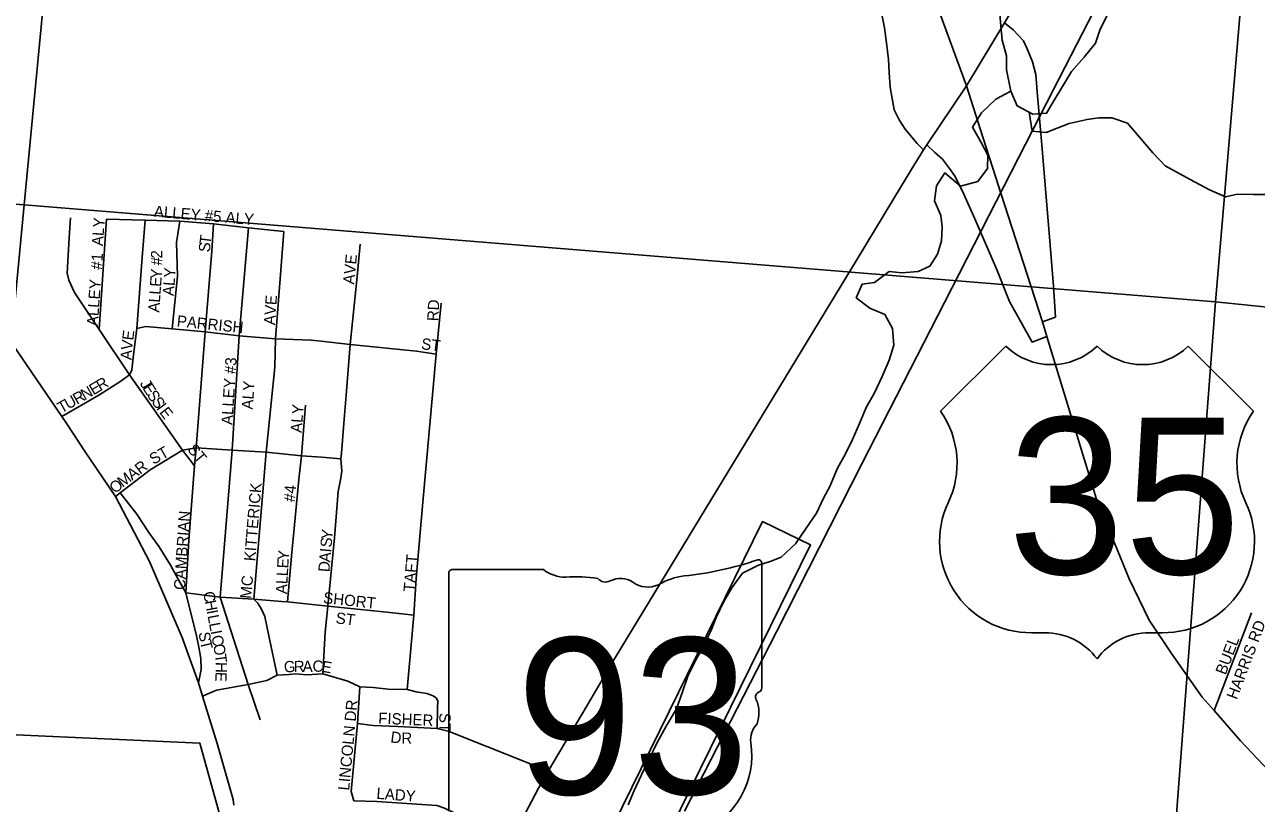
# Model space of a CAD drawing. Extents: x 1715311 to 2083412, y 146837 to 553079.
# Drawn here: x 1927830 to 1933310, y 387427 to 390894 of the extents above; entities that cross this region are included whole.
import ezdxf

# ---------------------------------------------------------------- set-up
doc = ezdxf.new("R2010")
doc.units = 0
for name, color, linetype in [('GM_X_Corporation', 7, 'Continuous'), ('GM_X_County_Road', 7, 'Continuous'), ('GM_X_Interchange_Ramps', 7, 'Continuous'), ('GM_X_Minor_River', 7, 'Continuous'), ('GM_X_Rail_Line', 7, 'Continuous'), ('GM_X_Section', 7, 'Continuous'), ('GM_X_State_Location', 7, 'Continuous'), ('GM_X_State_Route', 7, 'Continuous'), ('GM_X_State_Shield', 7, 'Continuous'), ('GM_X_Township_Subdivision', 7, 'Continuous'), ('GM_X_Township_Subdivision_Text', 7, 'Continuous'), ('GM_X_US_Location', 7, 'Continuous'), ('GM_X_US_Route', 7, 'Continuous'), ('GM_X_US_Shield', 7, 'Continuous')]:
    doc.layers.add(name, color=color, linetype=linetype)

msp = doc.modelspace()

# ---------------------------------------------------------------- linework, layer by layer
at = {"layer": 'GM_X_Corporation'}
for points in [[(1930365.6, 387159), (1931112.7, 388681.6), (1931325.7, 388577.8), (1930615, 387129.2)], [(1924884.7, 387864), (1928609, 387695.5), (1928734.8, 387241.3)]]:
    msp.add_lwpolyline(points, dxfattribs=at)
at = {"layer": 'GM_X_County_Road'}
for points in [[(1927387.9, 390105.4), (1927391.2, 390098.7), (1927514.3, 389878.6), (1927618.8, 389706.8), (1927748.6, 389512.7), (1927995.9, 389149.4), (1928017.5, 389116.5)], [(1928017.5, 389116.5), (1928099.7, 388992), (1928234.4, 388793.3), (1928385.6, 388503.9), (1928530.5, 388164.7), (1928603.3, 387963.4), (1928620.6, 387904.8), (1928686.1, 387694), (1928757, 387443.7), (1928760.8, 387418.3)]]:
    msp.add_lwpolyline(points, dxfattribs=at)
at = {"layer": 'GM_X_Interchange_Ramps'}
for points in [[(1931640.6, 391461.1), (1931567.2, 391426.5), (1931599.2, 391311.7), (1931612.4, 391233.1), (1931624.4, 391124.7), (1931631.4, 391014.2), (1931637.1, 390967.8), (1931654.6, 390879.2), (1931664.6, 390813), (1931672.4, 390738.1), (1931676.6, 390681.1), (1931680.9, 390614.5), (1931698.1, 390514.4), (1931721, 390469.8), (1931747.7, 390427.8), (1931799.9, 390364.1), (1931828.7, 390336.7)], [(1932358.1, 389570.7), (1932415.2, 389592), (1932406.7, 389729.5), (1932387.5, 389967), (1932353.9, 390375.4), (1932334.9, 390594.3), (1932328.1, 390671.6), (1932314.1, 390728.3), (1932289.8, 390786.6), (1932273.6, 390820.9), (1932227.6, 390870.1), (1932188.4, 390901.3)], [(1931843.2, 390358.9), (1931877.6, 390325.9), (1931913.3, 390294), (1931943.9, 390253.2), (1931969.3, 390217.6), (1932008.5, 390139.2), (1932056.7, 390028.4), (1932153.3, 389806.6), (1932212, 389661.1), (1932311.5, 389480.4), (1932377.5, 389505)]]:
    msp.add_lwpolyline(points, dxfattribs=at)
at = {"layer": 'GM_X_Minor_River'}
for points in [[(1931909.1, 389931.5), (1931911.5, 389993.6), (1931905.9, 390043.6), (1931878.4, 390109.9), (1931886.8, 390175.9), (1931923.2, 390233.7), (1931992.7, 390175.2), (1932070.8, 390194.7), (1932113.1, 390252.5), (1932115.5, 390312.5), (1932085.9, 390368.7), (1932046.4, 390437.1), (1932086.8, 390500.9), (1932151.2, 390562.5), (1932217.4, 390598.1), (1932244.9, 390531.8), (1932314.6, 390495.3), (1932376.5, 390498.9), (1932408.9, 390554.8), (1932447.3, 390618.6), (1932487.7, 390684.4), (1932544.1, 390748.1), (1932594.4, 390811.8), (1932612.8, 390869.7), (1932645.2, 390935.6)], [(1932216.9, 390597.8), (1932198, 390692.3), (1932198.5, 390754.4), (1932179, 390824.6), (1932173.4, 390888.7), (1932167.8, 390940.8)], [(1932298.2, 390503.9), (1932312, 390419.3), (1932373.9, 390412.9), (1932424, 390432.5), (1932476.1, 390454.2), (1932556.2, 390471.7), (1932608.2, 390479.4), (1932666.1, 390479), (1932735.8, 390454.5), (1932789.4, 390392.1), (1932848.8, 390323.6), (1932904.4, 390265.2), (1933015.4, 390204.4)], [(1933015.4, 390204.4), (1933100.3, 390157.8), (1933172.1, 390127.5), (1933226.1, 390139.3), (1933296, 390137.1), (1933358, 390136.9)], [(1930515.4, 387420.7), (1930541.8, 387484.5), (1930574.2, 387554.4), (1930606.6, 387620.2), (1930641.1, 387692), (1930683.6, 387769.8), (1930730.1, 387847.6), (1930756.6, 387923.5), (1930781, 387993.3), (1930815.5, 388065.2), (1930845.8, 388117), (1930886.3, 388200.8), (1930906.7, 388254.7), (1930939.1, 388322.6), (1930975.5, 388386.4), (1931023.9, 388452.1), (1931094.1, 388487.7), (1931146.1, 388503.3), (1931196.2, 388523), (1931258.6, 388582.7), (1931307, 388652.4), (1931353.4, 388718.1), (1931383.8, 388786), (1931412.2, 388837.9), (1931446.7, 388919.7), (1931481.1, 388983.5), (1931513.5, 389047.4), (1931543.9, 389117.2), (1931574.4, 389189.1), (1931610.8, 389254.9), (1931645.3, 389326.7), (1931675.7, 389400.6), (1931696.2, 389466.5), (1931690.7, 389540.6), (1931657.1, 389602.9), (1931589.4, 389631.4), (1931529.8, 389677.8), (1931556.2, 389737.7), (1931610.2, 389745.3), (1931676.4, 389795), (1931732.3, 389788.6), (1931804.3, 389794.1), (1931856.4, 389817.8), (1931890.7, 389871.6), (1931909.1, 389931.5)]]:
    msp.add_lwpolyline(points, dxfattribs=at)
at = {"layer": 'GM_X_Rail_Line'}
msp.add_lwpolyline([(1930765.6, 387392.3), (1931174.1, 388190.1), (1931555.1, 388937.7), (1931922.8, 389657.1), (1932251.4, 390300), (1932406.9, 390604.9), (1932844.1, 391456.6)], dxfattribs=at)
at = {"layer": 'GM_X_Section'}
for points in [[(1922411.4, 395882.5), (1928175.1, 395404.8), (1928004, 391942.8), (1927828.2, 390090.9), (1921946.4, 390512.9)], [(1928175.1, 395404.8), (1933575.8, 394927.6), (1933128.2, 389659.4), (1927828.2, 390090.9), (1928004, 391942.8)], [(1933575.8, 394927.6), (1938910.1, 394376.1), (1938506.5, 389105.8), (1933128.2, 389659.4)], [(1927828.2, 390090.9), (1933128.2, 389659.4), (1932723, 384338.3), (1927315.1, 384705.4)], [(1938506.5, 389105.8), (1938087, 383865.5), (1932723, 384338.3), (1933128.2, 389659.4)]]:
    msp.add_lwpolyline(points, close=True, dxfattribs=at)
at = {"layer": 'GM_X_State_Route'}
for points in [[(1932020, 390621.5), (1932188.4, 390901.3), (1932269.5, 391036.1)], [(1931774.3, 390246.9), (1931828.7, 390336.7), (1931843.2, 390358.9), (1932020, 390621.5)], [(1931529.3, 389842.8), (1931774.3, 390246.9)], [(1930333.5, 387866.1), (1930454.1, 388070.3), (1931340.6, 389531.6), (1931529.3, 389842.8)], [(1929839.7, 387131.4), (1929987.6, 387267.2), (1930039.3, 387347.7), (1930115.6, 387494.3), (1930158.9, 387570.6), (1930333.5, 387866.1)]]:
    msp.add_lwpolyline(points, dxfattribs=at)
at = {"layer": 'GM_X_State_Shield'}
for p, q in [((1929716.9, 388449.4), (1929716.9, 387392.8)), ((1930138.3, 388467.6), (1929730.6, 388467.6)), ((1931109, 387941), (1931109, 388493.8)), ((1931108.9, 387941.2), (1931109, 387941))]:
    msp.add_line(p, q, dxfattribs=at)
for centre, radius, start, end in [((1930613.1, 389908.1), 1476.4, 275.8445, 288.9065), ((1931093.6, 388496.1), 15.5, 351.8621, 97.738), ((1929732.8, 388451.7), 16.1, 98.1301, 188.1301), ((1930235.4, 388590.3), 156.4, 231.6195, 271.1119), ((1930287.2, 387874.4), 561.6, 80.4867, 94.9883), ((1930414.7, 388457.1), 45.1, 219.7921, 297.1024), ((1930481, 388335), 93.8, 54.4667, 119.1411), ((1930602.1, 388502.5), 112.9, 233.8562, 294.8282), ((1930801.4, 388144.9), 297, 97.3462, 120.7689), ((1931105.4, 387900.5), 24, 107.944, 210.337), ((1931092.5, 387938.9), 16.6, 289.6038, 7.7341), ((1930952.9, 387830.6), 144, 340.033, 23.6496), ((1931164.5, 387709.7), 104.8, 136.8065, 186.9296), ((1930695.8, 387639.4), 369.3, 292.3089, 8.9858)]:
    msp.add_arc(centre, radius, start, end, dxfattribs=at)
at = {"layer": 'GM_X_Township_Subdivision'}
for points in [[(1928586.2, 388929.1), (1928533, 388999.1), (1928384.9, 389208), (1928296.8, 389334.5), (1928162, 389536.8), (1928052.3, 389701.4), (1928026, 389756.4), (1928019.8, 389787.7), (1928028.5, 389945.2), (1928034.8, 390034)], [(1928162, 389536.8), (1928194.8, 390027.7)], [(1928194.8, 390027.7), (1928366.4, 390023), (1928519.8, 390018.6), (1928670.9, 390006.4), (1928826.5, 389989.2), (1928982.4, 389972.1)], [(1928302.5, 389346.2), (1928307.6, 389356.9), (1928314.8, 389423.2), (1928329.7, 389540.9), (1928352.3, 389856.5), (1928366.4, 390023)], [(1928485.8, 389539.5), (1928510, 389773.1), (1928506.1, 389923.9), (1928519.8, 390018.6)], [(1928547.5, 388363.5), (1928559.9, 388598.2), (1928586.2, 388929.1), (1928592.6, 389009.2), (1928633.6, 389525.6), (1928662.9, 389884.6), (1928670.9, 390006.4)], [(1928878.4, 387799.4), (1928825, 387955.6), (1928736.1, 388233.3), (1928699.5, 388344.9), (1928753.3, 388999.1), (1928784.1, 389508.6), (1928826.5, 389989.2)], [(1928953.2, 387997.2), (1928916, 388172.8), (1928898.2, 388258.1), (1928884, 388291.9), (1928868, 388318.5), (1928849.3, 388335.6), (1928904, 388990), (1928942.8, 389369.4), (1928945.5, 389494.6), (1928982.4, 389972.1)], [(1929259.9, 389244.3), (1929278.9, 389469), (1929310, 389772), (1929322.8, 389916.4)], [(1929602.2, 388767.9), (1929660.4, 389426.3), (1929683.2, 389654.1)], [(1928329.7, 389540.9), (1928368.7, 389549.3), (1928485.8, 389539.5), (1928633.6, 389525.6), (1928784.1, 389508.6), (1928945.5, 389494.6), (1929105.2, 389489.3), (1929149.2, 389484.2)], [(1929149.2, 389484.2), (1929278.9, 389469), (1929572.9, 389439.8), (1929660.4, 389426.3)], [(1927995.9, 389149.4), (1928160.2, 389244.6), (1928253.6, 389303.4), (1928296.8, 389334.5), (1928302.5, 389346.2)], [(1929239.2, 388985.5), (1929250.8, 389137.4), (1929259.9, 389244.3)], [(1928999.5, 388323.9), (1929016.6, 388527.5), (1929049.9, 388868.9), (1929061.3, 388974.1), (1929079.6, 389199.7)], [(1928234.4, 388793.3), (1928255.2, 388809.3), (1928388.3, 388911.4), (1928533, 388999.1), (1928592.6, 389009.2), (1928595.3, 389009.7), (1928753.3, 388999.1), (1928904, 388990), (1929061.3, 388974.1), (1929150.6, 388968.7), (1929237.3, 388960.7)], [(1929156, 388003.7), (1929167.5, 388189.6), (1929178.9, 388304.3), (1929209.2, 388608.7), (1929225.2, 388815.4), (1929235.9, 388867.4), (1929241.3, 388906), (1929237.3, 388960.7), (1929239.2, 388985.5)], [(1928603.3, 387963.4), (1928615.7, 388022.4), (1928613.7, 388072), (1928605.4, 388122.6), (1928593, 388179.5), (1928573.3, 388256), (1928547.5, 388363.5), (1928512.4, 388425.6), (1928479.3, 388486.6), (1928428.7, 388569.3), (1928383, 388632.7), (1928328.6, 388713.7), (1928255.2, 388809.3)], [(1929532.3, 387933.3), (1929561.1, 388265.2), (1929572.1, 388427.7), (1929602.2, 388767.9)], [(1928547.5, 388363.5), (1928699.5, 388344.9), (1928849.3, 388335.6), (1928867.7, 388334.2)], [(1928867.7, 388334.2), (1928974.6, 388325.8)], [(1928974.6, 388325.8), (1928999.5, 388323.9), (1929178.9, 388304.3), (1929442, 388277.7), (1929561.1, 388265.2)], [(1933121.2, 387840.1), (1933288.2, 388274.6)], [(1928620.6, 387904.8), (1928682.9, 387931.3), (1928825, 387955.6), (1928907, 387974.1), (1928953.2, 387997.2), (1929006.3, 388000.6), (1929035, 388003.7), (1929084.8, 387999.5), (1929156, 388003.7), (1929268.1, 387970.9), (1929321.8, 387945.6), (1929380.1, 387942.9), (1929447.6, 387935.8), (1929532.3, 387933.3), (1929571.1, 387923.4), (1929619.5, 387915.8), (1929647.5, 387905.3), (1929662.1, 387895.1), (1929668.5, 387882.1), (1929667.3, 387850.9), (1929665.7, 387760.2)], [(1929295, 387437.9), (1929283.3, 387479.6), (1929310.1, 387781.9), (1929321.8, 387945.6)], [(1929310.1, 387781.9), (1929380.2, 387773.6), (1929490.4, 387768.5), (1929665.7, 387760.2), (1929719.1, 387746.9), (1930053, 387613.3), (1930158.9, 387570.6)], [(1929295, 387437.9), (1929396.9, 387434.6), (1929664, 387417.9), (1929697.4, 387406.2), (1929797.6, 387357.7), (1929954.5, 387302.6), (1929987.6, 387267.2)]]:
    msp.add_lwpolyline(points, dxfattribs=at)
at = {"layer": 'GM_X_US_Route'}
for points in [[(1923280.9, 398969.5), (1923303.9, 398958.3), (1923584.9, 398808.3), (1924034.1, 398572.6), (1924056.7, 398559.2), (1924574.3, 398253.4), (1925248.3, 397804.8), (1925587.9, 397535.1), (1925968.9, 397238.3), (1927297.6, 396065.7), (1927927.7, 395420.4), (1929095.8, 394294.3), (1930323.9, 393133.6), (1930746.7, 392750), (1931138, 392287.3), (1931522.2, 391675.1), (1931640.6, 391461.1), (1931742.7, 391276.5), (1931901.9, 390944.2), (1932020, 390621.5)], [(1932020, 390621.5), (1932080.9, 390430.3)], [(1932080.9, 390430.3), (1932150.3, 390212.4), (1932172.6, 390143.5)], [(1932172.6, 390143.5), (1932358.1, 389570.7), (1932377.5, 389505), (1932596.5, 388785), (1932744, 388426.7), (1932832.3, 388242.8), (1932931.3, 388094.3), (1933069.1, 387899.8), (1933121.2, 387840.1), (1933238.8, 387705.4), (1933415.5, 387518), (1933677, 387288.1), (1933846.7, 387136), (1934055.2, 386948.6), (1934330.8, 386708.2), (1934651.9, 386391.9), (1934797.5, 386198.2), (1934903.6, 386024.4), (1934979.3, 385822.2), (1935031.8, 385627), (1935055.8, 385527.3), (1935077.8, 385382.2), (1935089.4, 385190.1)]]:
    msp.add_lwpolyline(points, dxfattribs=at)
at = {"layer": 'GM_X_US_Shield'}
for p, q in [((1932194.6, 389462.9), (1931904.5, 389172.8)), ((1933296.7, 389172.8), (1933006.7, 389462.9)), ((1932310.6, 388186.7), (1932368.6, 388186.7)), ((1932832.7, 388186.7), (1932890.7, 388186.7))]:
    msp.add_line(p, q, dxfattribs=at)
for centre, radius, start, end in [((1932397.6, 389670), 290, 225.573, 314.427), ((1932803.7, 389670), 290, 225.573, 314.427), ((1931571.9, 388939.9), 406.1, 334.5471, 35.0009), ((1933629.3, 388939.9), 406.1, 144.9991, 205.4529), ((1932306.1, 388592.7), 406.1, 154.8319, 270.6383), ((1932895.2, 388592.7), 406.1, 269.3617, 25.1681), ((1932368.6, 387896.7), 290, 36.8699, 90), ((1932832.7, 387896.7), 290, 90, 143.1301)]:
    msp.add_arc(centre, radius, start, end, dxfattribs=at)

# ---------------------------------------------------------------- texts
at = {"layer": 'GM_X_State_Location'}
for s in ['s', 'r']:
    msp.add_text(s, height=1, dxfattribs=at).set_placement((1930397.2, 387850.8))
msp.add_text('93', height=1, rotation=0, dxfattribs=at).set_placement((1930145.4, 387778.1))
at = {"layer": 'GM_X_State_Shield'}
msp.add_text('93', height=696.1, dxfattribs=at).set_placement((1930017.2, 387467.3))
at = {"layer": 'GM_X_Township_Subdivision_Text'}
for s, rotation, p in [('ALLEY #5 ALY', 355.1859, (1928403.6, 390038.7)), ('ALY', 85.9166, (1928178.1, 389906.9)), ('S', 83.9524, (1928653.2, 389878.4)), ('T', 82.9597, (1928656.8, 389913.2)), ('#1', 85.9166, (1928173.7, 389801.3)), ('2', 90, (1928442.1, 389852.3)), ('AVE', 84.2851, (1929295.7, 389735.8)), ('#', 90, (1928442.1, 389821.5)), ('Y', 87.7073, (1928499.8, 389766.4)), ('ALLEY', 86.266, (1928156.1, 389550.4)), ('E', 86.0393, (1928436.8, 389725.3)), ('Y', 86.3448, (1928439.3, 389760.7)), ('L', 85.278, (1928496.7, 389729)), ('L', 86.0351, (1928434.4, 389690.2)), ('A', 84.6156, (1928492.6, 389684.6)), ('A', 86.0405, (1928428.9, 389611.2)), ('L', 86.025, (1928431.9, 389655.1)), ('AVE', 86.0574, (1928943.7, 389554.8)), ('RD', 86.989, (1929670.3, 389572.3)), ('PARRISH', 354.193, (1928505.2, 389550.3)), ('V', 83.5391, (1928308.3, 389442.6)), ('E', 83.1529, (1928313.2, 389486.2)), ('ST', 352.8649, (1929592.2, 389449.1)), ('A', 86.4346, (1928305.6, 389399.4)), ('ALLEY #3', 86.369, (1928754.5, 389110.4)), ('R', 31.478, (1928167.1, 389261.1)), ('R', 29.5785, (1928062.5, 389201.1)), ('N', 29.5878, (1928096.9, 389220.7)), ('E', 30.385, (1928135.8, 389242.7)), ('J', 302.3438, (1928340.6, 389295.2)), ('E', 302.3182, (1928352.4, 389276.6)), ('S', 302.9977, (1928371.5, 389246.3)), ('ALY', 86.0574, (1928844.7, 389179.3)), ('T', 29.5958, (1927993.6, 389162)), ('U', 29.5768, (1928024.2, 389179.4)), ('S', 306.1322, (1928392.4, 389214.4)), ('I', 307.2774, (1928413.8, 389185.1)), ('E', 307.4031, (1928427.2, 389167.4)), ('ALY', 85.9166, (1929062.5, 389075.3)), ('ST', 29.7432, (1928402.8, 388933.2)), ('ST', 309.7984, (1928551.1, 389001.4)), ('R', 36.5737, (1928343.4, 388889)), ('M', 36.859, (1928265.8, 388831.2)), ('A', 36.577, (1928308, 388862.8)), ('O', 40.1106, (1928232.8, 388803.3)), ('KITTERICK', 85.301, (1928855.7, 388503.4)), ('#4', 85.0327, (1929031.7, 388767.4)), ('CAMBRIAN', 86.1851, (1928543.3, 388375.6)), ('S', 84.9936, (1929195.2, 388564.6)), ('Y', 83.6695, (1929198.3, 388599.3)), ('Y', 84.857, (1929004.5, 388506.8)), ('I', 85.0113, (1929193.3, 388542.6)), ('E', 86.9111, (1929002.7, 388472.1)), ('D', 85.0113, (1929185.7, 388455)), ('A', 85.0372, (1929189.5, 388498.8)), ('TAFT', 85.0974, (1929564.7, 388366.9)), ('MC', 85.0233, (1928838.1, 388336.2)), ('L', 86.9111, (1929000.8, 388437)), ('A', 86.8953, (1928996.5, 388357.8)), ('L', 86.9242, (1928998.9, 388401.8)), ('C', 280.7718, (1928623.7, 388365.7)), ('H', 280.7984, (1928631.1, 388326.7)), ('SHORT', 353.7949, (1929156.5, 388318.3)), ('I', 280.77, (1928639.3, 388283.5)), ('ST', 352.8649, (1929211.9, 388228.6)), ('L', 280.7767, (1928643.4, 388261.9)), ('L', 280.7767, (1928650, 388227.3)), ('HARRIS RD', 69.3524, (1933222.3, 387886)), ('S', 277.7012, (1928604.1, 388187.3)), ('I', 280.785, (1928656.6, 388192.8)), ('C', 280.7718, (1928660.7, 388171.1)), ('T', 283.1101, (1928609.7, 388147.3)), ('O', 280.7984, (1928668.1, 388132.2)), ('BUEL', 69.075, (1933172.6, 387995.6)), ('T', 277.3961, (1928676.2, 388089.8)), ('G', 0.8743, (1928983.5, 388010.4)), ('R', 0.8845, (1929027.5, 388011.1)), ('A', 0.8743, (1929067, 388011.7)), ('C', 0.8728, (1929111, 388012.4)), ('E', 349.81, (1929148.1, 388013.2)), ('E', 267.2126, (1928679.8, 388013.2)), ('H', 268.8416, (1928680.7, 388056.8)), ('LINCOLN DR', 84.6225, (1929273.7, 387482.6)), ('FISHER', 357.6163, (1929402.4, 387781.6)), ('ST', 270, (1929675.2, 387829.4)), ('D', 352.6364, (1929455.4, 387698.5)), ('R', 359.6324, (1929505.6, 387692.4)), ('LADY', 355.6039, (1929393.7, 387447.2))]:
    msp.add_text(s, height=50, rotation=rotation, dxfattribs=at).set_placement(p)
at = {"layer": 'GM_X_US_Location'}
for s in ['/', '0']:
    msp.add_text(s, height=1, dxfattribs=at).set_placement((1932600.3, 388790.3))
msp.add_text('35', height=1, rotation=0, dxfattribs=at).set_placement((1932393.8, 388583.3))
at = {"layer": 'GM_X_US_Shield'}
msp.add_text('35', height=696.1, dxfattribs=at).set_placement((1932204.4, 388447.7))

doc.saveas('drawing.dxf')
